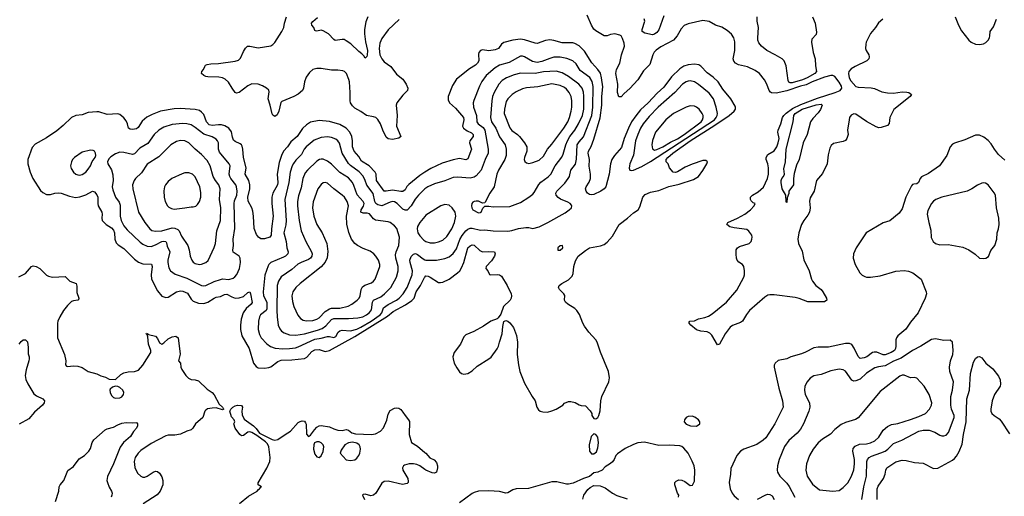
# Model space of a CAD drawing. Header units: inches. Extents: x 1834610 to 2027685, y 642842 to 774116.
# Tile 443 of 632: x 1936136 to 1945525, y 724860 to 729404. Entities that reach past the tile are written whole.
import ezdxf

# ---------------------------------------------------------------- set-up
doc = ezdxf.new("R2010")
doc.units = ezdxf.units.IN
doc.header["$MEASUREMENT"] = 0
doc.layers.add('B9732', color=7, linetype='Continuous')
doc.layers.add('B9742', color=7, linetype='Continuous')

msp = doc.modelspace()

# ---------------------------------------------------------------- linework, layer by layer
at = {"layer": 'B9732', "color": 5}
for points, elevation in [([(1939754.2, 729405.8), (1939650, 729306.6), (1939590, 729223.1), (1939570, 729179.6), (1939562.7, 729130), (1939570.8, 729070), (1939587.5, 729030), (1939610, 729003), (1939675.9, 728955.9), (1939730, 728884.7), (1939790, 728835.8), (1939819.7, 728790), (1939836.9, 728750), (1939834.3, 728730), (1939790, 728684.4), (1939732.7, 728610), (1939725.7, 728590), (1939733.8, 728490), (1939730.2, 728390), (1939770.3, 728289.7), (1939750, 728274), (1939690, 728260.5), (1939650, 728268.8), (1939630, 728283.1), (1939597.2, 728350), (1939576.9, 728410), (1939550, 728452), (1939531, 728471), (1939510, 728478.9), (1939443.6, 728490), (1939387.5, 728527.5), (1939330, 728558.9), (1939310, 728581), (1939291.7, 728610), (1939285.6, 728630), (1939286.6, 728710), (1939279.3, 728810), (1939273.8, 728833.8), (1939251.6, 728891.6), (1939231.8, 728910), (1939216.6, 728916.6), (1939170, 728923.8), (1939110, 728923.1), (1939010, 728939.2), (1938970, 728938.3), (1938930, 728927.8), (1938898.4, 728901.6), (1938865.9, 728854.1), (1938850.2, 728810), (1938843.6, 728750), (1938831.8, 728730), (1938790, 728695.1), (1938750, 728669.8), (1938635.2, 728624.8), (1938627.3, 728612.7), (1938607.2, 728530), (1938590, 728497), (1938570, 728479.5), (1938550, 728492.3), (1938544.8, 728504.8), (1938524.9, 728590), (1938505.4, 728650), (1938514.7, 728714.7), (1938510.4, 728730.4), (1938490, 728751.6), (1938450, 728772.9), (1938410, 728787.7), (1938350, 728793.7), (1938310, 728773.5), (1938230, 728708.8), (1938204.1, 728704.1), (1938189.6, 728710), (1938160.5, 728750), (1938128.1, 728808.1), (1938096.2, 728836.2), (1938068.6, 728848.6), (1938034.7, 728854.7), (1937930, 728858.3), (1937910, 728862.6), (1937892.7, 728870), (1937868.7, 728890), (1937873.2, 728910), (1937889.3, 728930), (1937901.5, 728958.5), (1937909, 728970), (1937923.3, 728976.7), (1937957.1, 728982.9), (1938030, 728984.9), (1938190, 729009.2), (1938220.9, 729019.1), (1938241.8, 729038.2), (1938270, 729101), (1938290, 729131), (1938309, 729150), (1938330, 729151.7), (1938410, 729134.6), (1938530, 729153.7), (1938550, 729165.7), (1938570, 729186.4), (1938637, 729290), (1938654.5, 729330), (1938661.6, 729370), (1938680.7, 729430)], 480), ([(1939455.3, 729430), (1939436, 729384), (1939424.2, 729310), (1939423.9, 729270), (1939433.7, 729193.7), (1939453.6, 729110), (1939450, 729066), (1939446, 729054), (1939430, 729038), (1939418.9, 729058.9), (1939399.7, 729079.7), (1939370, 729100.9), (1939292.5, 729172.5), (1939250, 729201.6), (1939230, 729213.6), (1939210, 729216.2), (1939145.1, 729205.1), (1939130, 729213.2), (1939079, 729270), (1939030, 729297.2), (1939010, 729305.2), (1938970, 729293.2), (1938957.2, 729297.2), (1938950, 729302), (1938939.3, 729330), (1938922.9, 729350), (1938917, 729370), (1938930, 729387.3), (1938976, 729424)], 460), ([(1940000, 727950.5), (1939950, 727919.1), (1939846.1, 727833.9), (1939827.4, 727812.6), (1939810, 727781.5), (1939790, 727766.4), (1939770, 727765), (1939690, 727779), (1939630, 727768.8), (1939610, 727769.9), (1939537.8, 727870), (1939533.8, 727930), (1939525.1, 727950), (1939469, 728010), (1939394.4, 728054.4), (1939370, 728100.7), (1939323.8, 728150), (1939309.9, 728190), (1939309.9, 728250), (1939303, 728290), (1939283.2, 728330), (1939250, 728369), (1939190, 728403.4), (1939090, 728432.2), (1938990, 728443.4), (1938910, 728425.5), (1938870, 728402.2), (1938832.2, 728367.8), (1938780.6, 728290), (1938721.5, 728238.5), (1938688.7, 728191.3), (1938650, 728150.9), (1938631.6, 728110), (1938610, 728042), (1938591.7, 727930), (1938597.9, 727850), (1938595, 727830), (1938550, 727750.9), (1938540.6, 727710), (1938541.2, 727650), (1938553.4, 727530), (1938536.1, 727410), (1938534, 727350), (1938519.5, 727330), (1938470, 727314.2), (1938434, 727314), (1938412, 727330), (1938394.3, 727354.3), (1938372.9, 727412.9), (1938365.5, 727530), (1938357.9, 727577.9), (1938349.9, 727610), (1938313.1, 727673.1), (1938312.4, 727712.4), (1938329.9, 727790), (1938331.5, 727830), (1938319.7, 727870), (1938286.3, 727930), (1938296.4, 727990), (1938270.4, 728090), (1938264.6, 728170), (1938257.7, 728197.7), (1938250.6, 728210.6), (1938239, 728219), (1938190, 728241.5), (1938175.7, 728255.7), (1938163.5, 728283.5), (1938153.9, 728333.9), (1938129.9, 728369.9), (1938091, 728391), (1938059.9, 728399.9), (1938030, 728402.2), (1937970, 728393.3), (1937942, 728402), (1937917.9, 728430), (1937890, 728498.2), (1937870, 728523.1), (1937850, 728537.3), (1937810, 728546), (1937664.4, 728555.6), (1937610, 728552.8), (1937479.1, 728530), (1937400.3, 728499.7), (1937347.1, 728472.9), (1937305, 728435), (1937265.7, 728374.3), (1937250, 728363.5), (1937210, 728356), (1937190, 728358.7), (1937174.5, 728370), (1937163.9, 728410), (1937150, 728439.6), (1937130, 728467.8), (1937090, 728499.5), (1937070, 728505.1), (1936970, 728499.7), (1936890, 728523.6), (1936870, 728525.6), (1936790, 728518), (1936730, 728496.9), (1936670, 728489.6), (1936630, 728471.6), (1936550, 728394), (1936490, 728345.6), (1936390, 728276.9), (1936283.7, 728216.3), (1936254.4, 728185.6), (1936214.3, 728070), (1936214.3, 728030), (1936235.3, 727950), (1936259.5, 727890), (1936334.3, 727774.3), (1936354.9, 727754.9), (1936390, 727737.7), (1936430, 727737.3), (1936470.7, 727749.3), (1936510, 727754.4), (1936530.9, 727750.9), (1936610, 727719.6), (1936668.9, 727708.9), (1936710, 727714.4), (1936767.7, 727732.3), (1936830, 727769), (1936850, 727763.7), (1936872.6, 727732.6), (1936880.6, 727710), (1936879.8, 727650), (1936883.8, 727630), (1936920.3, 727570), (1936923.2, 727550), (1936917.3, 727510), (1936923.2, 727490), (1936959, 727450), (1937010, 727418.6), (1937030, 727398.5), (1937038.1, 727370), (1937041.7, 727310), (1937056.5, 727276.5), (1937076.2, 727256.2), (1937130, 727223.2), (1937230, 727121.7), (1937270, 727091.4), (1937310, 727075.8), (1937392.5, 727072.5), (1937399.6, 727050), (1937388.7, 726970), (1937392.1, 726930), (1937450, 726817.1), (1937490, 726768.2), (1937530, 726755.8), (1937550, 726759.5), (1937630, 726809.4), (1937670, 726818.5), (1937690, 726816.4), (1937735.5, 726795.5), (1937770, 726739.3), (1937790, 726720.8), (1937840.7, 726700.7), (1937890, 726696.3), (1937930, 726709.3), (1937990.6, 726749.4), (1938010, 726757.2), (1938050, 726763.2), (1938090, 726785), (1938110, 726786), (1938160, 726760), (1938190, 726750.2), (1938230, 726752.9), (1938270, 726764.7), (1938310, 726801.1), (1938330, 726808.2), (1938338.2, 726790), (1938351.4, 726708.6), (1938342, 726690), (1938293.7, 726650), (1938268.2, 726610), (1938247.6, 726547.6), (1938240.6, 726490), (1938241.4, 726450), (1938255.4, 726390), (1938325.3, 726270), (1938365.3, 726130), (1938390, 726096.4), (1938410, 726085.7), (1938470, 726080.8), (1938510, 726088.1), (1938530, 726095.5), (1938596.3, 726143.7), (1938630, 726156.4), (1938730, 726160.1), (1938850, 726173.2), (1938874.8, 726185.2), (1938921, 726239), (1938950, 726256.8), (1938990, 726258.9), (1939050, 726241.7), (1939090, 726250.1), (1939330, 726382.9), (1939641.7, 726578.3), (1939697.8, 726622.2), (1939813.8, 726686.3), (1939874.6, 726725.4), (1939895.8, 726750), (1939915.6, 726810), (1939958.1, 726870), (1939995.5, 726944.5), (1940000, 726949.6)], 520), ([(1940000, 727789.8), (1939990, 727782.8), (1939937.8, 727730), (1939908.1, 727691.9), (1939870, 727627.7), (1939830, 727588.7), (1939810, 727586.4), (1939790, 727595.6), (1939736.4, 727650), (1939710, 727666.8), (1939690, 727668.9), (1939670, 727663.2), (1939590, 727629.9), (1939550, 727639.2), (1939531.7, 727651.7), (1939522.1, 727670), (1939506.7, 727746.7), (1939444.7, 727824.7), (1939430, 727871.1), (1939410.7, 727910.7), (1939373.3, 727953.3), (1939290, 728012.6), (1939270, 728033.3), (1939212.3, 728130), (1939185.2, 728225.2), (1939170, 728247.3), (1939150, 728263.5), (1939110, 728281.1), (1939070, 728288.2), (1939010, 728280.7), (1938945.2, 728254.8), (1938868, 728190), (1938849.3, 728170), (1938822.3, 728117.7), (1938770, 728065.3), (1938745.9, 728034.1), (1938733.8, 728010), (1938715.5, 727950), (1938703.5, 727850), (1938664, 727690), (1938676.4, 727490), (1938672.9, 727447.1), (1938655.6, 727370), (1938678, 727290), (1938683.1, 727230), (1938696.5, 727190), (1938691.8, 727170), (1938670.3, 727150), (1938650, 727139.3), (1938530.2, 727089.8), (1938510.3, 727070), (1938503.5, 727056.5), (1938472, 726968), (1938456.9, 726810), (1938461, 726770), (1938492.1, 726710), (1938492.4, 726647.6), (1938486.2, 726630), (1938432.8, 726590), (1938422.5, 726570), (1938411.5, 726528.5), (1938410.8, 726450), (1938421.8, 726401.8), (1938438.2, 726370), (1938492, 726312), (1938527.7, 726287.7), (1938573.1, 726273.1), (1938645.1, 726265.1), (1938710, 726267.8), (1938764.2, 726275.8), (1938790, 726284.2), (1938950, 726357.9), (1939010, 726365.8), (1939070, 726384.3), (1939090, 726383.5), (1939130, 726372.6), (1939150, 726383.6), (1939174, 726426), (1939190, 726438.6), (1939210, 726443), (1939290, 726437.3), (1939350, 726452.9), (1939390, 726471.7), (1939485.8, 726530), (1939572.9, 726590), (1939589, 726610), (1939603.8, 726656.2), (1939650, 726689.2), (1939728.7, 726730), (1939755.7, 726750), (1939792.9, 726790), (1939830, 726849.1), (1939878.7, 726970), (1939880.4, 727010), (1939857.9, 727090), (1939856.8, 727110), (1939870, 727145.7), (1939890, 727169.1), (1939910, 727173.7), (1939930, 727166.2), (1939982.5, 727122.5), (1940000, 727115.1)], 540), ([(1940000, 727528.4), (1939950, 727471.6), (1939927.6, 727432.4), (1939925.2, 727410), (1939932.9, 727370), (1939950, 727341.5), (1939990, 727301.2), (1940000, 727294.7)], 560), ([(1936128.8, 726951.2), (1936190, 726982.7), (1936247.9, 727052.1), (1936264.1, 727055.9), (1936291.6, 727051.6), (1936328.5, 727030), (1936390, 726968), (1936410, 726958), (1936450, 726948.2), (1936570, 726954), (1936612.2, 726912.2), (1936672.7, 726890), (1936682, 726862), (1936681.7, 726801.7), (1936699.1, 726750), (1936698, 726742), (1936690.4, 726729.6), (1936650, 726723.6), (1936630, 726715.6), (1936590, 726678.7), (1936552.4, 726630), (1936518.6, 726570), (1936500.3, 726530), (1936496.9, 726510), (1936497.6, 726370), (1936563.8, 726210), (1936574.8, 726150), (1936571.6, 726111.6), (1936581, 726101), (1936590, 726098), (1936650, 726104.9), (1936690, 726100.3), (1936730, 726086.7), (1936790, 726048.7), (1936870, 726026), (1936910, 726007.2), (1936954.9, 725994.9), (1936990, 725976.3), (1937050, 725974), (1937100.1, 726019.9), (1937130, 726035.3), (1937170, 726044.9), (1937230, 726048.5), (1937270, 726063.1), (1937311, 726110), (1937386.3, 726230), (1937386.6, 726250), (1937363.5, 726310), (1937359.1, 726379.1), (1937353.2, 726390), (1937355.3, 726395.3), (1937342, 726410), (1937346.3, 726413.7), (1937358, 726410), (1937362.8, 726402.8), (1937430, 726387.7), (1937450, 726364.9), (1937470, 726322.6), (1937490, 726311.5), (1937510, 726321.5), (1937550, 726359.7), (1937590, 726379.8), (1937624.8, 726384.8), (1937648.2, 726370), (1937666.4, 726213.6), (1937651.3, 726150), (1937667.7, 726127.7), (1937672.2, 726090), (1937680.4, 726070), (1937719.5, 726010), (1937744.6, 725984.6), (1937770, 725974), (1937810.4, 725970.3), (1937839.5, 725959.5), (1937921.8, 725881.8), (1937970, 725847.7), (1937990, 725827.3), (1938039.3, 725739.3), (1938070.8, 725710), (1938075.3, 725695.3), (1938082, 725690), (1938070, 725684), (1938010, 725702), (1937970, 725701.2), (1937927.8, 725692.2), (1937910, 725681.6), (1937901.1, 725670), (1937883, 725610), (1937813, 725550), (1937788, 725510), (1937770, 725494), (1937730, 725482), (1937670, 725453.5), (1937616.3, 725443.7), (1937550, 725441.4), (1937530, 725435.1), (1937390, 725363.1), (1937290, 725295.1), (1937264.2, 725270), (1937236.5, 725230), (1937225.8, 725190), (1937233.5, 725133.5), (1937258.7, 725078.7), (1937290, 725050.5), (1937310, 725043), (1937330, 725043), (1937350, 725050.5), (1937410, 725090.4), (1937430, 725098), (1937450, 725096.3), (1937470, 725080.7), (1937490, 725046.8), (1937501.1, 725010), (1937501.1, 724970), (1937475.3, 724910), (1937447.1, 724872.9), (1937311.9, 724788.1)], 480), ([(1936129.6, 726310), (1936150, 726334), (1936170, 726350.7), (1936190, 726351), (1936210, 726332), (1936217.7, 726277.7), (1936216.4, 726216.4), (1936225.5, 726190), (1936226, 726170), (1936223.7, 726150), (1936195.9, 726064.1), (1936189.2, 726010), (1936194.2, 725974.2), (1936211.9, 725931.9), (1936270, 725837.3), (1936296.7, 725816.7), (1936354.8, 725790), (1936370.6, 725770), (1936367.7, 725750), (1936352.7, 725730), (1936276.9, 725663.1), (1936222.5, 725597.5), (1936130, 725546.6)], 460), ([(1938231.4, 724790), (1938318.4, 724861.6), (1938401.3, 724910), (1938414.3, 724925.7), (1938423.7, 724930), (1938433.8, 724946.2), (1938442, 724950), (1938409.5, 724969.5), (1938409.4, 724989.4), (1938491.7, 725128.3), (1938520.2, 725190), (1938522.9, 725230), (1938512, 725332), (1938498.9, 725358.9), (1938478.4, 725378.4), (1938398.3, 725438.3), (1938350, 725468), (1938330, 725475.1), (1938310, 725469.8), (1938270, 725438.7), (1938250, 725436.3), (1938235.1, 725450), (1938189.2, 725510.8), (1938178, 725550), (1938186, 725570), (1938182, 725590), (1938156, 725616), (1938138, 725670), (1938148, 725690), (1938169, 725710), (1938190, 725720.7), (1938212.7, 725727.3), (1938250, 725726.8), (1938259.3, 725710), (1938253.8, 725670), (1938256.6, 725636.6), (1938276.1, 725596.1), (1938364.9, 725530), (1938390, 725505.7), (1938422, 725462), (1938542.3, 725402.3), (1938570, 725396.1), (1938597.3, 725402.7), (1938665.8, 725450), (1938719.6, 725480.4), (1938790, 725561.8), (1938810, 725574), (1938830, 725579.5), (1938850, 725577.1), (1938861.2, 725561.2), (1938865.9, 725545.9), (1938872.1, 725452.1), (1938890, 725430.6), (1938910, 725443), (1938946.1, 725493.9), (1938970, 725517.7), (1938990, 725530.3), (1939010, 725535.8), (1939090, 725520.5), (1939130, 725502), (1939170, 725490.5), (1939210, 725487.3), (1939250, 725496), (1939270, 725491), (1939304.2, 725464.2), (1939336.4, 725456.4), (1939490, 725450.1), (1939530, 725453.9), (1939577.9, 725482.1), (1939606.3, 725513.7), (1939635.4, 725584.6), (1939650, 725643.8), (1939670, 725677.6), (1939710, 725698.8), (1939730, 725702.8), (1939750, 725698.8), (1939770, 725686.8), (1939790, 725662.8), (1939810, 725630.8), (1939844, 725590), (1939852.3, 725572.3), (1939848.8, 725448.8), (1939873.2, 725373.2), (1939930, 725339.1), (1940000, 725276.6)], 480), ([(1936476.1, 724810), (1936507.3, 724907.3), (1936511.8, 724950), (1936522.9, 724970), (1936556.9, 725010), (1936595.9, 725104.1), (1936650, 725142.4), (1936703.6, 725216.4), (1936753.6, 725250), (1936794.3, 725290), (1936810, 725314.8), (1936826.1, 725373.9), (1936842.5, 725397.5), (1936950, 725492), (1936970, 725503.7), (1937030, 725519.3), (1937070, 725541.6), (1937110, 725555.5), (1937150, 725562), (1937210, 725558.8), (1937250, 725562), (1937258, 725550), (1937258, 725530), (1937251, 725510), (1937222.3, 725477.7), (1937193.4, 725430), (1937126.4, 725373.6), (1937093.1, 725326.9), (1937028.9, 725170), (1936971.6, 725048.5), (1936967.4, 725010), (1936971.8, 724990), (1936987.7, 724947.7), (1937010.4, 724910), (1937017.1, 724890), (1937014.9, 724870), (1937006.4, 724850)], 460), ([(1940000, 725116.6), (1939950.8, 725150.8), (1939922.7, 725162.7), (1939890, 725169.8), (1939850.2, 725169.8), (1939804.3, 725155.7), (1939795.5, 725150), (1939786.7, 725130), (1939790.4, 725110), (1939836.4, 725030), (1939840.7, 724999.3), (1939838.8, 724990), (1939830, 724981.2), (1939787.7, 724972.3), (1939650, 725004.8), (1939610, 725001.1), (1939590, 724984.7), (1939531, 724889), (1939511, 724869), (1939484.2, 724864.2), (1939430, 724879.1), (1939410, 724878), (1939404.9, 724870), (1939422.8, 724830)], 480)]:
    msp.add_lwpolyline(points, dxfattribs=dict(at, elevation=elevation))
for points, elevation in [([(1937690, 728412.8), (1937590, 728405.2), (1937510, 728378.6), (1937461.5, 728350), (1937419.2, 728310), (1937356.9, 728223.1), (1937282.7, 728177.3), (1937230, 728126), (1937210, 728118.2), (1937130, 728138.2), (1937090, 728140.4), (1937050, 728125.7), (1937004.1, 728095.9), (1936984.2, 728075.8), (1936972.7, 728050), (1936976.4, 728030), (1937011.1, 727971.1), (1937024.2, 727924.2), (1937026.4, 727870), (1937018.6, 727810), (1937022.7, 727782.7), (1937050.2, 727710), (1937083.3, 727663.3), (1937095.3, 727635.3), (1937092.9, 727530), (1937102.1, 727490), (1937130, 727438.5), (1937160.3, 727400.3), (1937283, 727283), (1937310, 727263.8), (1937350, 727244.1), (1937390, 727241.6), (1937430, 727255.7), (1937490, 727288.3), (1937510, 727291.8), (1937527.8, 727287.8), (1937536.2, 727276.2), (1937543.4, 727243.4), (1937566.3, 727190), (1937547.5, 727110), (1937546.7, 727090), (1937558.2, 727038.2), (1937574.6, 727010), (1937617.2, 726977.2), (1937730, 726938.6), (1937870, 726869.2), (1937890, 726866.2), (1937910, 726869.3), (1937990, 726907.6), (1938050, 726927.1), (1938070, 726931.7), (1938130, 726927.8), (1938170, 726939.2), (1938188.4, 726951.6), (1938206.9, 726973.1), (1938232.9, 727030), (1938240.4, 727090), (1938237.4, 727130), (1938227.6, 727150), (1938170, 727188), (1938167.6, 727207.6), (1938174.2, 727250), (1938171.5, 727310), (1938186.2, 727413.9), (1938179.9, 727650), (1938183.7, 727676.3), (1938207.7, 727730), (1938209.8, 727770), (1938203.5, 727810), (1938196.1, 727830), (1938150, 727888.7), (1938139.1, 727910), (1938133.7, 727930), (1938141.4, 728010), (1938134.7, 728030), (1938041.9, 728141.9), (1938033, 728170), (1938031.9, 728230), (1938023.5, 728250), (1938010, 728265.6), (1937970, 728285.9), (1937892.8, 728312.8), (1937810, 728376.2), (1937770, 728399.8), (1937730, 728409.8)], 540), ([(1937670, 728251.7), (1937630, 728240.9), (1937577.6, 728210), (1937463.1, 728096.9), (1937350, 728025.4), (1937297.9, 727942.1), (1937241.3, 727890), (1937225.7, 727870), (1937212.8, 727830), (1937213, 727790), (1937269.1, 727570), (1937329.1, 727470), (1937376.9, 727410), (1937395.2, 727395.2), (1937430, 727386.8), (1937490, 727390.6), (1937590, 727418.1), (1937615.8, 727415.8), (1937643, 727403), (1937655.3, 727390), (1937678.4, 727338.4), (1937738.3, 727250), (1937751.8, 727210), (1937762.6, 727150), (1937777.6, 727110), (1937790, 727093), (1937810, 727077.6), (1937850, 727069), (1937870, 727071.8), (1937910, 727087.4), (1937933.5, 727106.5), (1937989.8, 727230.2), (1938003.1, 727270), (1938016.5, 727390), (1938052.1, 727490), (1938053.7, 727610), (1938041.8, 727690), (1938048.2, 727790), (1938036.2, 727830), (1938004.2, 727870), (1937981.4, 727910), (1937952, 728010), (1937921.9, 728061.9), (1937870, 728116.8), (1937808, 728168), (1937749.1, 728229.1), (1937710, 728249.8)], 560), ([(1936810, 728160.9), (1936730, 728141.6), (1936658, 728090), (1936639.3, 728070), (1936628.2, 728050), (1936619.3, 728010), (1936625.8, 727985.9), (1936650, 727950.6), (1936671.8, 727931.8), (1936690, 727923.7), (1936710, 727921.1), (1936730, 727927.4), (1936765.1, 727950), (1936790, 727977.1), (1936809.7, 728010), (1936827.1, 728052.9), (1936856, 728090), (1936862.7, 728110), (1936859.3, 728130), (1936849.4, 728149.4), (1936836.6, 728156.6)], 540), ([(1939010, 728074.8), (1938994, 728070), (1938970, 728055.8), (1938878.6, 727970), (1938856.8, 727943.2), (1938835.3, 727890), (1938818.6, 727801.4), (1938795.5, 727724.5), (1938785.3, 727670), (1938784.1, 727630), (1938799.5, 727490), (1938819.4, 727390), (1938865, 727290), (1938919.8, 727190), (1938924.6, 727170), (1938920.2, 727150), (1938907.3, 727130), (1938890, 727117.9), (1938820.3, 727090), (1938788.2, 727071.8), (1938730, 727021.2), (1938630, 726951.8), (1938602.3, 726910), (1938591.8, 726870), (1938586.9, 726630), (1938589.5, 726569.5), (1938599.3, 726490), (1938615, 726455), (1938632.9, 726432.8), (1938656.6, 726416.6), (1938710, 726397.6), (1938770, 726394.4), (1938850, 726409.2), (1938975.7, 726444.3), (1939019.3, 726460.7), (1939053.9, 726486.1), (1939110, 726546.3), (1939130, 726555.6), (1939270, 726553.8), (1939359.8, 726560.2), (1939409.3, 726570.7), (1939443.5, 726590), (1939470, 726611.3), (1939490, 726637), (1939499, 726710), (1939509.9, 726730.1), (1939579.1, 726760.9), (1939615, 726790), (1939673.5, 726850), (1939727.5, 726950), (1939744.9, 727010), (1939744.2, 727050), (1939721.3, 727130), (1939719.1, 727161), (1939724.8, 727190), (1939751.4, 727250), (1939756.8, 727330), (1939731.9, 727411.9), (1939710, 727439.1), (1939670, 727469.8), (1939650, 727476.5), (1939530, 727492.4), (1939510, 727506.6), (1939470, 727552.5), (1939450, 727558.4), (1939410, 727560.3), (1939390, 727568.2), (1939392.7, 727590), (1939414, 727626), (1939420.2, 727650), (1939411.8, 727671.8), (1939353.6, 727733.6), (1939323.6, 727823.6), (1939309.9, 727850), (1939270, 727894.5), (1939187.4, 727947.4), (1939110, 728027), (1939070, 728056.4), (1939030, 728074)], 560), ([(1937750, 727943.5), (1937710, 727943), (1937684.8, 727935.2), (1937587.3, 727890), (1937550, 727859.5), (1937526.4, 727830), (1937517.1, 727810), (1937510.6, 727770.6), (1937513, 727710), (1937523.8, 727670), (1937545.5, 727630), (1937557.3, 727617.3), (1937582.3, 727602.3), (1937610, 727597), (1937710, 727608.9), (1937770, 727619.5), (1937790, 727618), (1937813.8, 727626.2), (1937830, 727640.5), (1937851.3, 727670), (1937864, 727710), (1937863.8, 727756.2), (1937853.3, 727810), (1937810, 727906.6), (1937783.7, 727930)], 580), ([(1939050, 727852.6), (1939030, 727848), (1939010, 727832.8), (1938979.6, 727790), (1938934.4, 727665.6), (1938926.4, 727610), (1938940.9, 727530), (1938969.5, 727449.5), (1939018.5, 727370), (1939063.6, 727270), (1939073.7, 727193.7), (1939067.8, 727132.2), (1939047.3, 727092.7), (1939010, 727048.5), (1938811.7, 726890), (1938767.9, 726850), (1938740.2, 726810), (1938732.2, 726770), (1938737.3, 726717.3), (1938750.2, 726670), (1938787.7, 726587.7), (1938813.9, 726553.9), (1938838.2, 726538.2), (1938870, 726531.3), (1938930, 726537.3), (1938970, 726548.9), (1938990, 726562), (1939050, 726620.9), (1939090, 726646.6), (1939110, 726652.3), (1939190, 726653.3), (1939267.3, 726672.7), (1939301.7, 726690), (1939353.5, 726730), (1939371.8, 726750), (1939381.6, 726770), (1939390.8, 726830), (1939403.2, 726856.8), (1939426.1, 726873.9), (1939490, 726895.2), (1939510, 726910.3), (1939525.1, 726930), (1939569.7, 727050), (1939569.7, 727070), (1939556.4, 727110), (1939532.4, 727150), (1939512.2, 727172.2), (1939477.1, 727197.1), (1939410, 727221.8), (1939356.3, 727250), (1939330.6, 727270.6), (1939301.1, 727310), (1939275.5, 727375.5), (1939255.3, 727455.3), (1939253.4, 727530), (1939269.8, 727629.8), (1939257.1, 727670), (1939231.8, 727710), (1939210, 727732.1), (1939130, 727789.7), (1939070, 727844.7)], 580), ([(1937050, 725909.5), (1937020.9, 725899.1), (1936999.1, 725880.9), (1936994, 725870), (1936997.3, 725850), (1937010, 725821), (1937030, 725800.7), (1937050, 725796.3), (1937090, 725799.1), (1937110, 725807.3), (1937126, 725830), (1937129.3, 725850), (1937118, 725870), (1937090, 725895.6), (1937070, 725907.3)], 480), ([(1938970, 725380.5), (1938946.7, 725370), (1938939.5, 725350), (1938937.4, 725310), (1938950, 725262.8), (1938970, 725237.3), (1938990, 725228.5), (1939010, 725246.8), (1939030, 725286), (1939036.2, 725330), (1939029.3, 725350), (1939010, 725369.3), (1938990, 725378.4)], 480), ([(1939310, 725374.7), (1939272.2, 725367.8), (1939236, 725350), (1939199.8, 725300.2), (1939191, 725270), (1939250, 725207.3), (1939290, 725200.5), (1939330, 725208), (1939350, 725222), (1939370, 725247.7), (1939380.7, 725270), (1939384.2, 725310), (1939381.6, 725330), (1939371.6, 725350), (1939350, 725367.6)], 480)]:
    msp.add_lwpolyline(points, close=True, dxfattribs=dict(at, elevation=elevation))
at = {"layer": 'B9742', "color": 5}
for points, elevation in [([(1944366, 729410), (1944324.9, 729375.1), (1944297.1, 729330), (1944250, 729271.8), (1944208.4, 729190), (1944203.1, 729170), (1944202.4, 729130), (1944208.2, 729110), (1944232.2, 729070), (1944237.6, 729050), (1944234, 729030), (1944213.4, 729010), (1944102.3, 728957.7), (1944065.3, 728934.7), (1944042.8, 728910), (1944039, 728890), (1944044.4, 728850), (1944060.4, 728820.4), (1944108.1, 728768.1), (1944130, 728759), (1944254.5, 728754.5), (1944286.3, 728746.3), (1944356.2, 728716.2), (1944410, 728705), (1944470, 728704.3), (1944550, 728715.9), (1944594.2, 728714.2), (1944614.8, 728710), (1944640.7, 728690), (1944628.2, 728670), (1944471.4, 728548.6), (1944434.7, 728470), (1944427.6, 728412.4), (1944410, 728395.6), (1944350, 728375.6), (1944330, 728374), (1944303, 728383), (1944210, 728432.1), (1944110, 728501.6), (1944090, 728507), (1944066.1, 728493.9), (1944050.3, 728469.7), (1944044.9, 728450), (1944028.9, 728350), (1944037, 728310), (1944024.9, 728270), (1944010, 728252.7), (1943990, 728242.7), (1943896.9, 728223.1), (1943875.3, 728204.7), (1943859.8, 728180.2), (1943844.4, 728115.6), (1943834.9, 728030), (1943790, 727936.2), (1943732.7, 727870), (1943712.4, 727770), (1943673.8, 727706.2), (1943667.9, 727672.1), (1943672.5, 727610), (1943667.1, 727570), (1943650, 727538.8), (1943613, 727490), (1943591.4, 727450), (1943566, 727370), (1943556.5, 727310), (1943561.3, 727270), (1943597.7, 727197.7), (1943614.1, 727114.1), (1943663.2, 727010), (1943686.5, 726930), (1943696.5, 726910), (1943728.5, 726868.5), (1943779.3, 726830), (1943794.9, 726810), (1943830.4, 726750), (1943833.4, 726730), (1943810, 726715.1), (1943650, 726715.1), (1943570, 726745.7), (1943530, 726754.2), (1943330, 726779.3), (1943290, 726780.4), (1943270, 726776), (1943241, 726759), (1943095.5, 726630), (1943066.1, 726593.9), (1943028, 726530), (1943010, 726516.9), (1942932.7, 726487.3), (1942910, 726473.2), (1942863.8, 726410), (1942810.4, 726309.7), (1942790, 726305.2), (1942736, 726396), (1942716.4, 726416.4), (1942690, 726427.6), (1942630, 726434), (1942590, 726447.3), (1942537.2, 726490), (1942521.2, 726510), (1942521.2, 726518.8), (1942526, 726530), (1942570, 726532), (1942610, 726550.2), (1942670, 726563.2), (1942703.4, 726576.6), (1942740, 726600), (1942874.7, 726710), (1942973.7, 726826.3), (1943041, 726950), (1943047.1, 726970), (1943048.5, 727010), (1943040.9, 727050), (1943029.8, 727069.8), (1942992.6, 727092.6), (1942978.3, 727110), (1942971.1, 727130), (1942967.2, 727167.2), (1942969.6, 727210), (1942981.6, 727230), (1942999.8, 727240.2), (1943091, 727270), (1943110, 727289), (1943118.8, 727310), (1943121.4, 727330), (1943117.2, 727350), (1943090, 727388.3), (1943070, 727401.8), (1942950, 727419.4), (1942909.2, 727430), (1942879.3, 727450), (1942882.5, 727457.5), (1942889.7, 727470.3), (1942979.5, 727510), (1943051.6, 727550), (1943105.1, 727590), (1943139, 727630), (1943148, 727650), (1943130, 727657.2), (1943110, 727677.2), (1943103.6, 727690), (1943106, 727710), (1943122.9, 727730), (1943176.3, 727763.7), (1943230, 727806.4), (1943267.2, 727890), (1943277.7, 727930), (1943276.3, 727990), (1943269.9, 728030), (1943254.5, 728070), (1943253.5, 728090), (1943270, 728116.9), (1943330, 728152.2), (1943355.7, 728190), (1943369.9, 728230.1), (1943377.3, 728270), (1943366.7, 728330), (1943368, 728350), (1943393.3, 728410), (1943411, 728470), (1943422.4, 728490), (1943446.2, 728513.8), (1943504.6, 728555.4), (1943585.6, 728594.4), (1943743.6, 728656.4), (1943911.6, 728710), (1943959.6, 728730), (1943974.9, 728750), (1943971.1, 728770), (1943950, 728807.1), (1943910, 728861.2), (1943891, 728871), (1943870, 728871.8), (1943810, 728855.5), (1943692.3, 728810), (1943636.4, 728783.6), (1943580.3, 728770), (1943450, 728725.6), (1943350, 728703.3), (1943306.2, 728706.2), (1943293.9, 728713.9), (1943282.8, 728730), (1943260.4, 728790), (1943239.7, 728830), (1943191.8, 728891.8), (1943150, 728918.5), (1943074.7, 728954.7), (1942990, 728973.8), (1942961.1, 728990), (1942947.1, 729007.2), (1942940.3, 729030), (1942954.5, 729110), (1942954.1, 729194.1), (1942946.8, 729230), (1942924.8, 729264.8), (1942881.4, 729301.4), (1942830, 729331.1), (1942770, 729351), (1942710, 729386.2), (1942650, 729395.4), (1942510, 729364), (1942472.2, 729347.8), (1942442.2, 729317.8), (1942404.7, 729250), (1942370.3, 729210), (1942250, 729146), (1942206.6, 729113.4), (1942186.9, 729093.1), (1942172.3, 729067.7), (1942143.4, 728976.6), (1942083.3, 728916.7), (1942030, 728830.7), (1941953.3, 728746.7), (1941898.7, 728701.3), (1941870, 728669.7), (1941850, 728667.6), (1941835.4, 728710), (1941838.4, 728790), (1941819.3, 728890), (1941827.6, 728930), (1941858.8, 728990), (1941875.3, 729070), (1941903.7, 729150), (1941900.4, 729180.4), (1941885.7, 729225.7), (1941870, 729249.6), (1941857.2, 729257.2), (1941812.3, 729267.7), (1941770, 729262.4), (1941738, 729250), (1941710, 729248.9), (1941630, 729297.3), (1941610, 729314.3), (1941587.9, 729350), (1941548.1, 729448.1)], 480), ([(1942278.6, 729441.4), (1942230, 729308.4), (1942210, 729281.5), (1942190, 729266), (1942170, 729260.5), (1942095.6, 729275.6), (1942073.2, 729290), (1942072.3, 729310), (1942096.2, 729390), (1942090, 729412.7)], 460), ([(1943694.9, 729430), (1943720.3, 729370), (1943735.2, 729284.8), (1943730, 729262), (1943690, 729219), (1943684.9, 729190), (1943703, 729090), (1943721.8, 729030), (1943724.6, 728964.6), (1943734, 728910), (1943718.3, 728890), (1943645.1, 728850), (1943600.1, 728830), (1943501.6, 728801.6), (1943482.9, 728802.9), (1943470, 728809.1), (1943463.2, 728823.2), (1943443.9, 728963.9), (1943426.3, 729010), (1943407.6, 729030), (1943340.5, 729070), (1943260.5, 729110), (1943210.6, 729150.6), (1943184.5, 729184.5), (1943175.6, 729210), (1943174.5, 729230), (1943181.5, 729330), (1943169.8, 729390), (1943167.1, 729430)], 460), ([(1945056.9, 729430), (1945087.6, 729350), (1945118.2, 729298.2), (1945185.7, 729210), (1945210, 729188.9), (1945250, 729169), (1945290, 729166.3), (1945325.6, 729174.4), (1945350, 729185.3), (1945372, 729210), (1945382.9, 729230), (1945387.3, 729250), (1945389.5, 729290), (1945423.3, 729336.7), (1945451.3, 729410)], 520), ([(1940000, 726949.6), (1940010, 726960.8), (1940030, 726959.3), (1940049.7, 726950.3), (1940130, 726899.2), (1940150, 726896.8), (1940170, 726901.3), (1940230.3, 726929.7), (1940310.8, 726989.2), (1940331.6, 727008.4), (1940350, 727038.9), (1940369.9, 727090), (1940404.5, 727215.5), (1940410.6, 727229.4), (1940430, 727248.9), (1940450, 727256.1), (1940470, 727255.2), (1940522.7, 727202.7), (1940550, 727191.3), (1940610, 727194.5), (1940662.8, 727190), (1940670.4, 727170), (1940663.7, 727150), (1940635.2, 727104.8), (1940583.8, 727050), (1940581, 727030), (1940601, 727010), (1940615.3, 726975.3), (1940622, 726970), (1940693.1, 726973.1), (1940710.3, 726970.3), (1940730, 726957.1), (1940785.3, 726870), (1940822.6, 726790), (1940827, 726770), (1940823.7, 726750), (1940811.3, 726728.7), (1940748.2, 726670), (1940722.5, 726597.5), (1940699.1, 726560.9), (1940687.7, 726552.3), (1940630, 726529.4), (1940558.4, 726481.6), (1940467.7, 726432.3), (1940390, 726399.7), (1940370, 726380.7), (1940337.8, 726310), (1940280.2, 726230), (1940266.7, 726190), (1940267.9, 726170), (1940280.2, 726130), (1940303.9, 726083.9), (1940330, 726045.5), (1940350, 726030.4), (1940370, 726023.8), (1940410, 726030.4), (1940450, 726054.9), (1940499.4, 726100.6), (1940610.8, 726169.2), (1940632.7, 726187.3), (1940690, 726265.5), (1940701.1, 726290), (1940709.7, 726330), (1940737.4, 726410), (1940742, 726478), (1940753.6, 726526.4), (1940770, 726536), (1940790, 726530.7), (1940810, 726514), (1940844.4, 726470), (1940872.4, 726392.4), (1940881.3, 726330), (1940880.7, 726210), (1940891.6, 726111.5), (1940905.3, 726050), (1940950, 725938.8), (1941023, 725810), (1941050.5, 725770), (1941068.5, 725708.5), (1941082.8, 725682.8), (1941098, 725670), (1941123.4, 725663.4), (1941170, 725663), (1941210, 725673), (1941250, 725690.5), (1941314, 725730), (1941330, 725746), (1941370, 725764.7), (1941390, 725764.7), (1941433.7, 725753.7), (1941470, 725731.3), (1941490, 725724.7), (1941530, 725722), (1941574.8, 725674.8), (1941590.6, 725650.6), (1941591.3, 725630), (1941610, 725602), (1941630, 725598), (1941650, 725611.3), (1941659.3, 725630), (1941670, 725674), (1941676, 725770), (1941686, 725810), (1941754.5, 725950), (1941760.9, 725990), (1941752, 726050), (1941674.9, 726234.9), (1941644, 726330), (1941630, 726351.5), (1941563.2, 726423.2), (1941521.6, 726481.6), (1941505.8, 726510), (1941473.8, 726593.8), (1941450, 726629.5), (1941429.4, 726650), (1941362.7, 726690), (1941340.9, 726710), (1941332, 726730), (1941332.7, 726772.7), (1941324.5, 726790), (1941284.5, 726830), (1941274.5, 726850), (1941279.5, 726870), (1941306.6, 726890), (1941370, 726924), (1941403.1, 726956.9), (1941414.7, 726985.3), (1941421.5, 727050), (1941435.6, 727104.4), (1941459.8, 727150), (1941530, 727203.6), (1941570, 727227.7), (1941673.6, 727246.4), (1941710, 727261.3), (1941738.7, 727281.3), (1941790, 727339.1), (1941852.6, 727450), (1941933.3, 727510), (1941990, 727560.9), (1942032.6, 727590), (1942050, 727619.1), (1942078.8, 727710), (1942101.8, 727738.2), (1942150, 727759.8), (1942230, 727774.3), (1942325.5, 727814.5), (1942424.4, 727835.6), (1942560.6, 727879.4), (1942609.7, 727910), (1942650, 727964.9), (1942689.8, 728030), (1942694.5, 728050), (1942680.3, 728060.3), (1942650, 728061.3), (1942550, 728026.2), (1942483.1, 727996.9), (1942410, 727954.7), (1942388.2, 727948.2), (1942368.7, 727950), (1942332.7, 727992.7), (1942319, 728030), (1942302, 728050), (1942300.7, 728060.7), (1942300.7, 728070), (1942315.8, 728090), (1942365, 728130), (1942529.9, 728250), (1942763.1, 728396.9), (1942901.8, 728490), (1942949.2, 728530), (1942961, 728550), (1942962.8, 728570), (1942959, 728579), (1942918.5, 728650), (1942841.5, 728741.5), (1942794.9, 728810), (1942750, 728854.1), (1942690, 728898.5), (1942630, 728961.4), (1942611.8, 728971.8), (1942570, 728981), (1942510, 728974.3), (1942470, 728961), (1942430, 728936.2), (1942350, 728857.7), (1942279.5, 728760.5), (1942215.8, 728704.2), (1942129.7, 728610.3), (1942057.1, 728542.9), (1942010, 728488.2), (1941969.7, 728430.3), (1941941, 728370), (1941900.1, 728270), (1941874, 728186), (1941807.8, 728110), (1941781.7, 728070), (1941770.7, 728030), (1941755.9, 727930), (1941723.9, 727810), (1941709, 727790), (1941678.3, 727770), (1941610, 727737.2), (1941590, 727732.6), (1941570, 727737.4), (1941551.8, 727750), (1941536.2, 727770), (1941531.8, 727790), (1941538.7, 727810), (1941566.3, 727853.7), (1941579.7, 727890), (1941579.8, 727930), (1941567.1, 728007.1), (1941568.8, 728070), (1941555.4, 728130), (1941559.9, 728150), (1941585.6, 728194.4), (1941610, 728264), (1941670.6, 728469.4), (1941685.7, 728590), (1941686.7, 728670), (1941695.8, 728764.2), (1941685.3, 728850), (1941673.3, 728893.4), (1941649.1, 728929.1), (1941591.4, 728991.4), (1941523.2, 729103.2), (1941470, 729153.8), (1941430, 729177.5), (1941410, 729183), (1941310, 729183.7), (1941230, 729206.5), (1941190, 729211.3), (1941150, 729206), (1941070, 729177.3), (1941050, 729179.2), (1940951.1, 729211.1), (1940910, 729217.9), (1940837.3, 729210), (1940753.6, 729186.4), (1940730, 729171), (1940700.3, 729130), (1940670, 729115.3), (1940610, 729105.3), (1940550, 729115.1), (1940530, 729111.2), (1940514, 729090), (1940510, 729075.3), (1940512.7, 729012.7), (1940502.8, 728990), (1940483.1, 728970), (1940424.8, 728935.2), (1940302.4, 728837.6), (1940263.4, 728776.6), (1940221.6, 728670), (1940220.9, 728640.9), (1940233, 728610), (1940290, 728561.5), (1940367.8, 728470), (1940369.5, 728450), (1940359.5, 728390), (1940368.7, 728370), (1940403, 728343), (1940444.1, 728324.1), (1940461.2, 728310), (1940459.2, 728290), (1940427.9, 728250), (1940425.2, 728230), (1940442.7, 728170), (1940410, 728077.7), (1940390, 728066.4), (1940330, 728079.8), (1940270, 728069.1), (1940164.8, 728035.2), (1940055, 727985), (1940000, 727950.5)], 520), ([(1940000, 727115.1), (1940010, 727110.9), (1940110, 727111), (1940190, 727126.2), (1940230, 727142.8), (1940270, 727175.6), (1940300, 727220), (1940332.5, 727307.5), (1940353.9, 727346.1), (1940390, 727390.1), (1940410, 727406), (1940430, 727414.6), (1940450, 727415.2), (1940530, 727398.4), (1940570, 727400.6), (1940650, 727390.2), (1940790, 727387.3), (1940830, 727393), (1940891.6, 727411.6), (1940962.4, 727422.4), (1940990, 727422.4), (1941030, 727412), (1941089.6, 727430), (1941171.3, 727468.7), (1941337.5, 727562.5), (1941376.8, 727590), (1941396.4, 727610), (1941400.5, 727630), (1941396.2, 727636.2), (1941384.2, 727650), (1941363, 727663), (1941293.8, 727693.8), (1941269.3, 727709.3), (1941251.9, 727730), (1941249.8, 727750), (1941258.5, 727770), (1941333.7, 727846.3), (1941367.4, 727890), (1941378.4, 727910), (1941392.2, 727967.8), (1941434.6, 728025.4), (1941446.1, 728073.9), (1941452.8, 728210), (1941470, 728238), (1941513.5, 728286.5), (1941591.2, 728490), (1941602.5, 728570), (1941605.4, 728765.4), (1941594, 728814), (1941572.6, 728852.6), (1941479.6, 728919.6), (1941441.6, 728981.6), (1941409.9, 729009.9), (1941354.2, 729034.2), (1941290, 729046.9), (1941230, 729044.8), (1941190, 729034), (1941115.5, 729004.5), (1941070, 728995.7), (1941025.4, 729005.4), (1940950, 729049.8), (1940930, 729056.5), (1940910, 729055.1), (1940803, 728997), (1940711, 728969), (1940670, 728945.4), (1940584.7, 728870), (1940544.2, 728815.8), (1940519.3, 728770), (1940466.2, 728633.8), (1940461.2, 728610), (1940462.6, 728570), (1940491.4, 728491.4), (1940495.3, 728430), (1940507.7, 728410), (1940554.8, 728374.8), (1940572, 728350), (1940604.3, 728170), (1940604.5, 728130), (1940573.6, 728070), (1940535.2, 727970), (1940490, 727913.5), (1940470, 727900.8), (1940430, 727893.5), (1940310, 727902.2), (1940270, 727900.4), (1940191.4, 727868.6), (1940090, 727838.3), (1940028.7, 727810), (1940000, 727789.8)], 540), ([(1945530, 728064.7), (1945470, 728119.2), (1945430.7, 728170), (1945400.1, 728220.1), (1945371.4, 728251.4), (1945330, 728283.9), (1945290, 728303.1), (1945250, 728303), (1945150, 728257), (1945050, 728226.6), (1945030, 728216), (1945007.7, 728190), (1944976.3, 728110), (1944908.5, 728011.5), (1944803.2, 727936.8), (1944734.3, 727905.7), (1944722.8, 727890), (1944708.4, 727850), (1944690, 727839.8), (1944663, 727837), (1944650, 727831.1), (1944640.3, 727819.7), (1944585.9, 727710), (1944550, 727599.3), (1944521.1, 727558.9), (1944432.8, 727487.2), (1944370, 727468), (1944208.8, 727371.2), (1944113.4, 727230), (1944087.4, 727170), (1944085.3, 727130), (1944103.2, 727070), (1944148.8, 726990), (1944168.6, 726968.6), (1944195, 726955), (1944212, 726950), (1944249.3, 726949.3), (1944342.6, 726962.6), (1944490, 727006.3), (1944570, 727013.7), (1944610, 727006.4), (1944651.3, 726990), (1944730.7, 726930), (1944778.7, 726810), (1944781.7, 726790), (1944771.4, 726750), (1944702.6, 726610), (1944630, 726519.5), (1944586.4, 726453.6), (1944510.2, 726389.8), (1944496.5, 726370), (1944489.3, 726350), (1944491.4, 726291.4), (1944488, 726270), (1944476.6, 726250), (1944447, 726230), (1944390, 726208.2), (1944369.2, 726209.2), (1944310, 726234.2), (1944284.9, 726235.1), (1944269.5, 726230.5), (1944214, 726190), (1944190, 726178.4), (1944150, 726173.6), (1944130, 726192.6), (1944092.9, 726272.9), (1944070, 726305.4), (1944050, 726316.9), (1944010, 726317.7), (1943850, 726281.4), (1943750, 726282.4), (1943710, 726276), (1943630, 726233.3), (1943590, 726217.2), (1943489.2, 726190.8), (1943450, 726171.5), (1943370, 726154), (1943340.5, 726130), (1943330.6, 726110), (1943330.5, 726090), (1943374.3, 725890), (1943410.2, 725770), (1943415.3, 725710), (1943336.5, 725550), (1943250, 725416.9), (1943226.1, 725393.9), (1943166.1, 725353.9), (1943040.5, 725310), (1943010.4, 725290), (1942973, 725250), (1942916.4, 725123.6), (1942914.9, 725070), (1942901.5, 724990), (1942911.3, 724931.3), (1942928.8, 724890), (1942950, 724863.8), (1942990, 724830.4)], 520), ([(1940000, 727294.7), (1940010, 727288.2), (1940050, 727276.2), (1940090, 727277.2), (1940130, 727284.9), (1940170, 727301.5), (1940210, 727335.3), (1940258, 727410), (1940283.1, 727470), (1940295.1, 727530), (1940287.8, 727570), (1940260.7, 727610), (1940230, 727634), (1940190, 727641), (1940150.7, 727630), (1940010, 727539.7), (1940000, 727528.4)], 560), ([(1944166.5, 724830), (1944185.6, 724950), (1944210.6, 725050), (1944214.8, 725190), (1944221.1, 725210), (1944236.4, 725230), (1944257.4, 725242.6), (1944347.3, 725272.7), (1944388.5, 725291.5), (1944415.5, 725310), (1944470, 725362.3), (1944546.7, 725393.3), (1944710, 725480.7), (1944750, 725489.1), (1944810, 725488.9), (1944864, 725470), (1944910, 725442.6), (1944930, 725436), (1944950, 725436), (1944970, 725443.1), (1944993.2, 725466.8), (1945048.5, 725610), (1945045.7, 725630), (1945020.3, 725690), (1945016.2, 725730), (1945015.7, 725810), (1945031.5, 725870), (1945039.8, 725950), (1945005.6, 726050), (1945001.4, 726090), (1945010.7, 726150), (1945033.5, 726210), (1945037.2, 726250), (1945030, 726328), (1945010, 726349.2), (1944950, 726346.6), (1944870, 726362.4), (1944830, 726354.7), (1944728.5, 726291.5), (1944650, 726249.8), (1944542.5, 726177.5), (1944470, 726147.9), (1944390, 726104.9), (1944325.2, 726094.8), (1944290, 726082.9), (1944210, 726032.9), (1944150, 725977.3), (1944110, 725960.5), (1944090, 725958.9), (1944070, 725968), (1944010, 726051.3), (1943990, 726064.7), (1943950, 726072.6), (1943870, 726054.8), (1943779.1, 726020.9), (1943710, 726008.5), (1943673, 725987), (1943643.6, 725950), (1943624, 725910), (1943619.6, 725870), (1943625.5, 725830), (1943668, 725750), (1943670.3, 725710), (1943661.5, 725670), (1943609.1, 725550), (1943580.2, 725499.8), (1943550, 725463), (1943470, 725392.6), (1943430, 725334.5), (1943378.9, 725210), (1943362.6, 725150), (1943357.6, 725110), (1943362.4, 725090), (1943383.7, 725050), (1943450, 724985.5), (1943474.4, 724954.4), (1943529.1, 724850)], 540), ([(1944313.9, 724830), (1944314, 724930), (1944323.7, 724956.3), (1944373.8, 725030), (1944387.6, 725070), (1944394.7, 725110), (1944406.3, 725130), (1944490, 725187.5), (1944550, 725204.7), (1944590, 725200.8), (1944670, 725182), (1944750, 725175.3), (1944850, 725125.7), (1944890, 725127.2), (1945030, 725205.2), (1945050, 725219), (1945070, 725243.7), (1945093.7, 725286.3), (1945122.1, 725357.9), (1945136.5, 725450), (1945162.6, 725570), (1945169, 725790), (1945194.2, 725870), (1945202.2, 726030), (1945230, 726137.3), (1945250, 726173), (1945270, 726188), (1945290, 726193), (1945310, 726180.7), (1945348.5, 726130), (1945415.5, 726075.5), (1945470, 726004.4), (1945486.5, 725970), (1945490.3, 725930.2), (1945484.7, 725910), (1945430.6, 725829.4), (1945410.8, 725770), (1945396.3, 725690), (1945398.2, 725670), (1945406.7, 725650), (1945427, 725630), (1945476.7, 725596.7), (1945495.6, 725575.6), (1945574.8, 725454.8)], 520), ([(1942416.9, 724850), (1942422, 724870), (1942409.7, 724889.7), (1942382.4, 724970), (1942382.9, 724990), (1942394.7, 725005.3), (1942422, 725018), (1942450, 725014.9), (1942479.9, 724999.9), (1942530, 724962.4), (1942553.2, 724966.8), (1942570, 725004.7), (1942573.7, 725110), (1942568.8, 725150), (1942550, 725195.6), (1942510, 725269.6), (1942470, 725318.7), (1942450, 725333), (1942430, 725339.7), (1942330, 725348), (1942230, 725342.4), (1942094.4, 725374.4), (1942030, 725368), (1941990, 725354.2), (1941910, 725315.1), (1941835.1, 725264.9), (1941822, 725250), (1941805.3, 725210), (1941790, 725189.5), (1941770, 725171.8), (1941718.8, 725141.2), (1941690, 725109.3), (1941650, 725089.3), (1941610, 725084), (1941570, 725049.2), (1941512, 725030), (1941414, 724986), (1941370, 724974), (1941350, 724974), (1941256.5, 724996.5), (1941210, 724996), (1940986.4, 724933.6), (1940870, 724931.7), (1940839.6, 724920.4), (1940790, 724893.1), (1940770, 724890.8), (1940710, 724904), (1940610, 724912.6), (1940510, 724908.9), (1940470, 724897.2), (1940450, 724886), (1940330, 724797.2)], 520), ([(1940000, 725276.6), (1940007.3, 725270), (1940047.1, 725227.1), (1940087.1, 725207.1), (1940110, 725182), (1940121, 725150), (1940121, 725130), (1940110.9, 725089.1), (1940090, 725079), (1940070, 725082.7), (1940010, 725109.7), (1940000, 725116.6)], 480), ([(1941507.2, 724832.8), (1941515.1, 724870), (1941554.5, 724925.5), (1941575.1, 724944.9), (1941610, 724962), (1941670, 724958.7), (1941718.9, 724938.9), (1941790, 724888.9), (1941830, 724868.8), (1941930, 724834.9)], 520), ([(1943170, 724831.3), (1943250, 724872.4), (1943270, 724878.5), (1943290, 724877.3), (1943310, 724865.3), (1943330.2, 724830)], 520)]:
    msp.add_lwpolyline(points, dxfattribs=dict(at, elevation=elevation))
for points, elevation in [([(1941250, 728911.4), (1941130, 728905.6), (1941050, 728890.4), (1940910, 728892.5), (1940850, 728877.7), (1940778.4, 728850), (1940737.4, 728822.6), (1940706.2, 728790), (1940659.3, 728710), (1940643.5, 728670), (1940636.6, 728630), (1940624, 728470), (1940636.4, 728430), (1940674.8, 728370), (1940710, 728286.5), (1940764.8, 728210), (1940775, 728170), (1940775, 728110), (1940760.6, 728070), (1940700.7, 727970), (1940687.3, 727930), (1940660.3, 727810), (1940619.3, 727750), (1940576, 727664), (1940570, 727658), (1940550, 727655.3), (1940511.9, 727671.9), (1940490, 727672.3), (1940470, 727669.2), (1940457.3, 727662.7), (1940446.8, 727650), (1940444, 727630), (1940447.3, 727610), (1940458, 727590), (1940510, 727562), (1940530, 727564.4), (1940536.2, 727570), (1940551.9, 727608.1), (1940570, 727626), (1940610, 727627.3), (1940650, 727620.5), (1940810, 727622.6), (1940910, 727662.3), (1940990, 727710.2), (1941030, 727740.9), (1941043.3, 727756.7), (1941086.2, 727833.8), (1941103.9, 727856.1), (1941174.9, 727905.1), (1941199.2, 727930), (1941241.1, 728010), (1941306.1, 728093.9), (1941318.7, 728121.3), (1941342.9, 728210), (1941358.6, 728250), (1941381, 728290), (1941430, 728351.7), (1941465.4, 728410), (1941502.9, 728490), (1941516.9, 728550), (1941515.3, 728675.3), (1941511.2, 728711.2), (1941499.2, 728750), (1941468.1, 728790), (1941370, 728861.6), (1941310, 728895.7)], 560), ([(1942530, 728820.3), (1942510, 728818.5), (1942490, 728812.4), (1942456.9, 728790), (1942383.8, 728710), (1942224.2, 728570), (1942139.8, 728480.2), (1942081.9, 728410), (1942056.6, 728370), (1942028.9, 728310), (1942009.5, 728250), (1941987.5, 728112.5), (1941953.4, 728030), (1941950.4, 728010.4), (1941948.5, 727988.5), (1941954.8, 727970), (1941965.5, 727965.5), (1941990, 727969.4), (1942070, 728003.2), (1942150, 728051), (1942760.6, 728450), (1942778.7, 728470), (1942787.8, 728490), (1942788.8, 728510), (1942778.6, 728570), (1942750.4, 728650.4), (1942710, 728702.4), (1942610, 728785.3), (1942571.3, 728810)], 540), ([(1941210, 728793.6), (1941075.3, 728764.7), (1940970, 728755.2), (1940930, 728745.7), (1940870, 728716.2), (1940831.5, 728690), (1940790.2, 728650), (1940775.2, 728624.8), (1940757.7, 728550), (1940755.8, 728510), (1940810, 728372.2), (1940827.9, 728347.9), (1940882, 728310), (1940901.2, 728290), (1940950.2, 728230), (1940971.9, 728191.9), (1940972.8, 728150), (1940949.2, 728090), (1940946.9, 728070), (1940951.7, 728051.7), (1940970, 728037.6), (1940990, 728033.7), (1941030, 728043.1), (1941090, 728065.5), (1941130, 728104), (1941168, 728170), (1941210, 728216), (1941324.3, 728370), (1941362.2, 728430), (1941378.7, 728470), (1941395.4, 728530), (1941400.7, 728570), (1941400.3, 728630), (1941394.2, 728670), (1941374.6, 728710), (1941350, 728741), (1941330, 728758.4), (1941290, 728777.3)], 580), ([(1942530, 728581.7), (1942490, 728571.1), (1942370, 728508.5), (1942296.5, 728450), (1942200.3, 728330), (1942170, 728252.7), (1942165.4, 728210), (1942171.2, 728171.2), (1942190, 728161.1), (1942210, 728164.8), (1942270, 728190.6), (1942343.2, 728236.9), (1942410, 728269.2), (1942473.7, 728310), (1942634.4, 728430), (1942648.1, 728450), (1942654.2, 728470), (1942652.7, 728490), (1942644.4, 728510), (1942614.3, 728550), (1942590, 728569.7), (1942570, 728579.1)], 560), ([(1943450, 727662), (1943445.2, 727670), (1943442, 727730), (1943408.3, 727790), (1943396, 727850), (1943396.4, 727870), (1943403.1, 727890), (1943420.9, 727910), (1943429.6, 727930), (1943423.1, 727983.1), (1943437.1, 728050), (1943445.8, 728170), (1943511.4, 728428.6), (1943517.8, 728490), (1943530, 728510.4), (1943598.3, 728550), (1943730, 728593.3), (1943777.3, 728597.3), (1943787.2, 728590), (1943772.6, 728547.4), (1943750, 728515.8), (1943698.5, 728461.5), (1943678.5, 728430), (1943644, 728310), (1943607.3, 728230), (1943570.4, 728070), (1943543.6, 728016.4), (1943522, 727938), (1943513.6, 727890), (1943513.4, 727830), (1943470.7, 727770), (1943470, 727746), (1943455.3, 727704.7)], 460), ([(1945330, 727849.2), (1945310, 727845.2), (1945270, 727826), (1945216, 727790), (1945171.3, 727770), (1944930, 727712.4), (1944870.7, 727690), (1944850, 727674.7), (1944830.3, 727650), (1944797, 727583), (1944790.4, 727550), (1944804.4, 727470), (1944824.4, 727395.6), (1944826.4, 727326.4), (1944846, 727290), (1944870, 727268.8), (1944910, 727256), (1944990, 727259.5), (1945130, 727235.3), (1945186.8, 727210), (1945248, 727168), (1945290, 727130.8), (1945330, 727125.5), (1945350, 727130.7), (1945373.6, 727146.4), (1945398, 727202), (1945433.6, 727250), (1945452.8, 727310), (1945457.4, 727370), (1945471.1, 727410), (1945476.9, 727450), (1945472.6, 727510), (1945449.8, 727609.8), (1945439.6, 727730), (1945430, 727752.7), (1945370, 727829.2), (1945345.6, 727845.6)], 540), ([(1941311, 727251), (1941290, 727246.6), (1941268.7, 727230), (1941266.7, 727206.7), (1941290, 727206), (1941316.2, 727230)], 540), ([(1944570, 726014.8), (1944550, 726014.6), (1944530, 726005.1), (1944341.1, 725858.9), (1944130, 725608), (1944106.9, 725593.1), (1944010, 725563), (1943970, 725544.5), (1943910, 725496.2), (1943869.2, 725450.8), (1943790, 725405.4), (1943750.9, 725369.1), (1943700.9, 725310), (1943666, 725250), (1943637.3, 725170), (1943632.3, 725110), (1943646, 725050), (1943696.7, 724976.7), (1943762.8, 724922.8), (1943890, 724908.4), (1943950, 724916.5), (1943990, 724942), (1944033.5, 724986.5), (1944068.9, 725050), (1944090, 725110.6), (1944097.9, 725170), (1944095.8, 725210), (1944079.3, 725290), (1944084.8, 725315.2), (1944102, 725338), (1944144.4, 725355.6), (1944210, 725360.6), (1944249.1, 725369.1), (1944290, 725387.3), (1944330, 725424.6), (1944370.4, 725489.6), (1944410, 725524.9), (1944450, 725542.6), (1944510, 725555.2), (1944630, 725591), (1944710, 725621.7), (1944772.4, 725650), (1944812.1, 725690), (1944831.4, 725728.6), (1944833.1, 725750), (1944810, 725829.2), (1944761.6, 725910), (1944690, 725986.6), (1944670, 725991.6), (1944630, 725987.8)], 560), ([(1942550, 725625.2), (1942510, 725621.2), (1942491.3, 725610), (1942476, 725590), (1942471, 725570), (1942490, 725546.8), (1942534, 725530), (1942590, 725527.3), (1942622, 725550), (1942622, 725570), (1942608.7, 725590), (1942574.8, 725614.8)], 520), ([(1941610, 725455.3), (1941586, 725430), (1941567.3, 725350), (1941571, 725290), (1941590, 725266), (1941610, 725266), (1941636.6, 725283.4), (1941650, 725322), (1941656.3, 725370), (1941650, 725422), (1941630, 725448.7)], 520)]:
    msp.add_lwpolyline(points, close=True, dxfattribs=dict(at, elevation=elevation))

doc.saveas('drawing.dxf')
